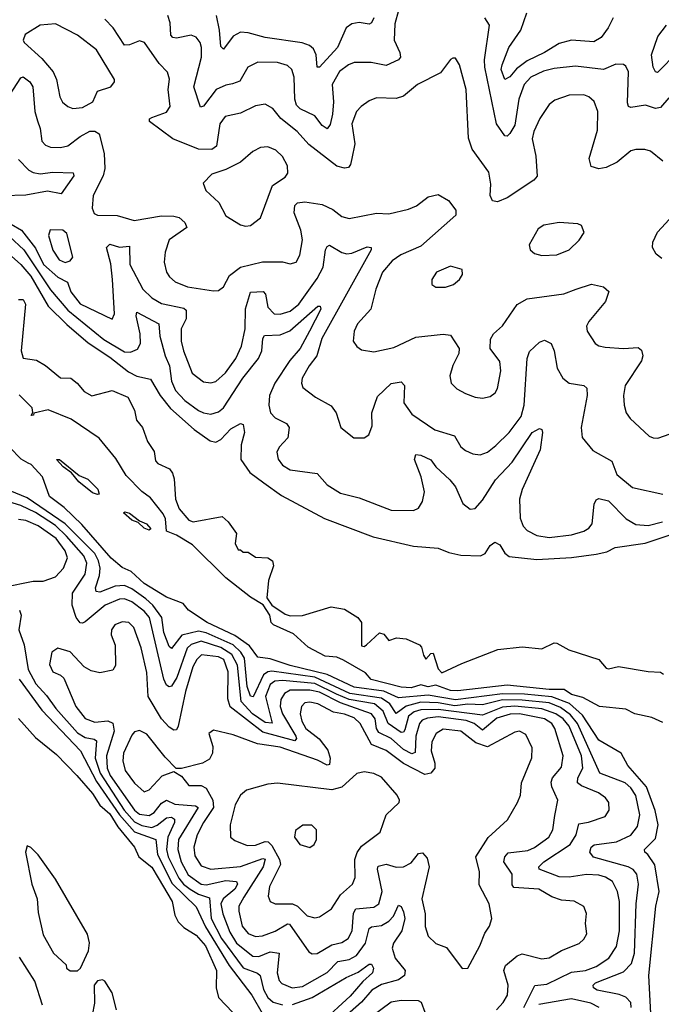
# Model space of a CAD drawing. Extents: x 1771496 to 1971148, y 471553 to 643630.
# Tile 544 of 656: x 1856840 to 1859439, y 628978 to 632967. Entities that reach past the tile are written whole.
import ezdxf

# ---------------------------------------------------------------- set-up
doc = ezdxf.new("R2010")
doc.units = 0

msp = doc.modelspace()

# ---------------------------------------------------------------- linework, layer by layer
at = {"layer": '0CON10XD'}
for points in [[(1859445, 632394.5), (1859394.6, 632434.6), (1859372, 632442), (1859335, 632441.8), (1859315, 632435.5), (1859260.2, 632389.8), (1859215, 632367.9), (1859185, 632363.1), (1859155, 632372.5), (1859146.2, 632405), (1859180.1, 632519.9), (1859182.2, 632595), (1859166.2, 632636.2), (1859145, 632654.5), (1859125, 632662.5), (1859065, 632661.5), (1859008.1, 632641.9), (1858985, 632624.3), (1858947.3, 632567.3), (1858922.9, 632515), (1858916.3, 632485), (1858930.3, 632415), (1858936.2, 632333.8), (1858922.9, 632317.1), (1858815, 632245.6), (1858775, 632229.2), (1858755, 632233.8), (1858745.7, 632255), (1858748.8, 632301.2), (1858740, 632350), (1858672.1, 632442.1), (1858657.2, 632487.2), (1858648.7, 632685), (1858621.4, 632785), (1858605, 632811.2), (1858595, 632812), (1858584.4, 632805.6), (1858545, 632751.9), (1858450.8, 632705), (1858395, 632657.7), (1858365, 632648.7), (1858285, 632651.3), (1858255, 632638.9), (1858222.9, 632615), (1858204.7, 632595), (1858185.8, 632545), (1858197.6, 632465), (1858184.8, 632405.2), (1858179.7, 632380.3), (1858171.2, 632368.8), (1858155, 632365.4), (1858125, 632373.9), (1858011.4, 632461.4), (1857964, 632514), (1857897.4, 632567.4), (1857865, 632608.2), (1857835, 632625.5), (1857795, 632617.7), (1857735, 632588.9), (1857672.9, 632575), (1857650.8, 632545), (1857637.1, 632455), (1857618.1, 632441.9), (1857565, 632443), (1857460, 632485), (1857366, 632555), (1857366, 632565), (1857375, 632571.4), (1857435, 632592.1), (1857449.5, 632615), (1857441.2, 632685), (1857446.4, 632726.4), (1857438.5, 632755), (1857405, 632789.5), (1857345.3, 632875.3), (1857325, 632882.1), (1857285, 632865.8), (1857265, 632864.6), (1857218.6, 632935), (1857185, 632970)], [(1858375, 633004.3), (1858359.5, 632950.5), (1858357.1, 632885), (1858380, 632835), (1858382.5, 632815), (1858374.7, 632805.3), (1858325, 632782), (1858264.1, 632794.1), (1858195, 632794.2), (1858172.1, 632785), (1858135, 632757.2), (1858105.3, 632705), (1858110.5, 632635), (1858107.2, 632585), (1858097.6, 632542.4), (1858085, 632525.5), (1858065, 632538.2), (1858035, 632578.1), (1857976.4, 632606.4), (1857961.3, 632621.3), (1857953.9, 632645), (1857951.8, 632735), (1857942.3, 632765), (1857925, 632781.5), (1857883.7, 632793.7), (1857805, 632795.9), (1857764.5, 632775), (1857732, 632718), (1857702.4, 632707.6), (1857675, 632702.6), (1857635.7, 632684.3), (1857585, 632617.5), (1857572.5, 632612.5), (1857545.3, 632695), (1857576.1, 632815), (1857576.8, 632855), (1857570.9, 632875), (1857555, 632896.2), (1857535, 632905.3), (1857475, 632892.8), (1857460, 632895), (1857452.8, 632905), (1857450, 632955), (1857440.3, 632985)], [(1858274.7, 632975), (1858265, 632954.3), (1858255, 632949.5), (1858215, 632956.2), (1858185, 632950.8), (1858162.9, 632935), (1858127.5, 632855), (1858054.4, 632774.4), (1858044.7, 632774.7), (1858040.8, 632825), (1858029.5, 632849.5), (1858013.4, 632863.4), (1857983.9, 632873.9), (1857835, 632894.7), (1857765, 632914.6), (1857735, 632916.2), (1857705, 632900.9), (1857665, 632848.6), (1857655, 632858.8), (1857650, 632925), (1857637.1, 632985)], [(1859469.7, 632650.3), (1859435, 632611.8), (1859415, 632607.8), (1859375, 632620.5), (1859315, 632612), (1859305.4, 632615.4), (1859301.1, 632631.1), (1859306.1, 632756.1), (1859295, 632778.8), (1859285, 632785.8), (1859255, 632787.5), (1859204.1, 632765.9), (1859090.6, 632779.4), (1859005, 632769.8), (1858961.3, 632758.7), (1858910.4, 632735), (1858883.3, 632705), (1858861.3, 632645), (1858845, 632540), (1858825, 632505.6), (1858815, 632495.7), (1858805, 632497.1), (1858771.2, 632545), (1858723.4, 632775), (1858722.3, 632805), (1858742.3, 632945), (1858724.3, 632974.3)], [(1859243.4, 632975), (1859223.6, 632935), (1859195.2, 632894.8), (1859165, 632877.9), (1859075, 632884.2), (1859025, 632870.8), (1858966.1, 632833.9), (1858895, 632800.2), (1858852.5, 632767.6), (1858825, 632735.3), (1858805, 632725.6), (1858789.7, 632765), (1858793.5, 632785), (1858820.5, 632855), (1858870, 632925), (1858894.5, 632995)], [(1857055, 632607.9), (1857095, 632611.5), (1857136.7, 632635), (1857155, 632677.1), (1857210, 632695), (1857224, 632715), (1857224, 632725), (1857152, 632845), (1857074.4, 632905), (1856985, 632950.9), (1856923.3, 632945), (1856862.1, 632907.9), (1856853.8, 632885), (1856858.8, 632875), (1856930.3, 632810.3), (1856976.2, 632756.2), (1856989.7, 632725), (1857002.5, 632655), (1857013.6, 632633.6), (1857035, 632615.5), (1857055, 632607.9)], [(1859505, 632837.6), (1859423.8, 632753.8), (1859415, 632755.6), (1859405.2, 632775.2), (1859398.9, 632825), (1859425, 632898.8), (1859460.2, 632945)], [(1856785, 632639.6), (1856845, 632732.2), (1856855, 632736.5), (1856882, 632715), (1856892.9, 632695), (1856901.2, 632595), (1856912.9, 632557.1), (1856923.8, 632526.2), (1856930.5, 632475), (1856945, 632458.9), (1856965, 632450.8), (1857005, 632449.3), (1857035, 632455.9), (1857085, 632494.7), (1857125, 632515.2), (1857145.2, 632515.2), (1857161.8, 632505), (1857182.5, 632425), (1857184.8, 632365), (1857178.6, 632335), (1857137.5, 632255), (1857133.5, 632203.5), (1857141.5, 632181.5), (1857155.6, 632175.6), (1857235, 632173.6), (1857303.7, 632153.6), (1857415, 632172.3), (1857465, 632171.1), (1857485.7, 632165.7), (1857509.5, 632145), (1857516.9, 632125), (1857445.6, 632075), (1857428.8, 632025), (1857425.4, 631985), (1857434.6, 631945), (1857446.5, 631925), (1857470, 631905), (1857520, 631885), (1857625, 631868.1), (1857645, 631870), (1857665.3, 631884.7), (1857689.3, 631930.7), (1857735, 631964.7), (1857823.7, 631986.4), (1857905, 631986.2), (1857935, 631977.5), (1857960, 631985), (1857975, 632013.3), (1857985.8, 632075), (1857979.2, 632115), (1857952.2, 632185), (1857954.7, 632215), (1857965.8, 632225), (1857995, 632229.5), (1858065, 632218.6), (1858107.9, 632197.9), (1858145, 632170), (1858175, 632161.8), (1858285, 632183.3), (1858335, 632180.3), (1858415, 632200), (1858446.6, 632213.4), (1858495, 632250), (1858535, 632258.6), (1858577.1, 632235), (1858607.1, 632195), (1858607.1, 632175), (1858465, 632049.2), (1858383.3, 632015), (1858349.2, 631990.8), (1858310, 631945), (1858282.2, 631875), (1858261.8, 631795), (1858208.6, 631735), (1858194.5, 631705.5), (1858191.4, 631665), (1858205, 631643.8), (1858225, 631630), (1858275, 631621.9), (1858355, 631639.5), (1858445, 631680.9), (1858555, 631693.3), (1858585, 631689.5), (1858620.5, 631635), (1858618.5, 631615), (1858593.8, 631566.2), (1858581.9, 631525), (1858587.5, 631495), (1858611.1, 631471.1), (1858645, 631453.1), (1858685, 631437.5), (1858715, 631434.2), (1858745, 631440.8), (1858765.8, 631455), (1858775, 631472.5), (1858789.2, 631545), (1858785, 631582), (1858745.6, 631635), (1858747, 631673), (1858759.4, 631695), (1858795, 631727.5), (1858855, 631812.7), (1858895, 631836.2), (1859044, 631856), (1859094.3, 631875), (1859155.4, 631895.4), (1859204.3, 631884.3), (1859225.8, 631865.8), (1859212.7, 631825), (1859144.6, 631745), (1859135.6, 631725), (1859138.9, 631705), (1859170.8, 631655), (1859185.5, 631645.5), (1859210.9, 631640.9), (1859285, 631635.5), (1859345, 631638.9), (1859358.8, 631628.8), (1859364.4, 631605), (1859358.5, 631585), (1859291.8, 631485), (1859285.5, 631445), (1859288.5, 631405), (1859296.9, 631375), (1859311.9, 631351.9), (1859389.7, 631279.7), (1859405, 631272.5), (1859425, 631271.9), (1859475, 631288.9)], [(1857755, 632130.6), (1857775, 632132.9), (1857815.6, 632165), (1857864.2, 632295), (1857915, 632329.4), (1857926.7, 632345), (1857925.5, 632375), (1857905, 632412.5), (1857878.1, 632438.1), (1857845, 632451.8), (1857815, 632450), (1857785, 632433.1), (1857735, 632390.6), (1857675, 632360), (1857618.7, 632341.3), (1857583.3, 632305), (1857594.2, 632275), (1857646.1, 632226.1), (1857675, 632172.9), (1857735, 632136.7), (1857755, 632130.6)], [(1856835, 632400.9), (1856877.3, 632357.3), (1856895, 632347.6), (1856923.1, 632343.1), (1856975, 632350), (1857057.1, 632347.1), (1857059.4, 632335), (1857008.4, 632261.6), (1856952.3, 632272.3), (1856865, 632257), (1856775, 632254)], [(1859440.2, 632000.2), (1859417.7, 632017.7), (1859403.5, 632045), (1859404.5, 632065.5), (1859423.6, 632106.4), (1859486.7, 632175)], [(1856763.5, 632163.5), (1856847, 632115), (1856905, 632041.6), (1856936.2, 631975), (1856995, 631924), (1857034.2, 631904.2), (1857047.4, 631865), (1857085, 631815.6), (1857215, 631753.3), (1857223.8, 631776.2), (1857216.5, 631915), (1857208.8, 631978.8), (1857192.1, 632045), (1857205, 632057.5), (1857245, 632046.3), (1857285, 632050), (1857286.6, 631975), (1857338.6, 631875), (1857375, 631840.7), (1857415, 631817.8), (1857505, 631798.6), (1857515, 631790.6), (1857514.8, 631755.2), (1857494.2, 631715), (1857494.8, 631665), (1857503.3, 631625), (1857539.2, 631535), (1857585, 631500), (1857615, 631495.5), (1857635, 631500.9), (1857673.7, 631536.3), (1857715.2, 631595), (1857738.4, 631645), (1857753.3, 631715), (1857754.2, 631795.8), (1857775, 631863.6), (1857826.4, 631866.4), (1857835.3, 631855), (1857845, 631802.2), (1857870.6, 631775), (1857895, 631773.6), (1857935, 631787), (1857970.5, 631815), (1858045, 631918.2), (1858069.5, 631965), (1858078.6, 632035), (1858085, 632048.9), (1858095, 632053.6), (1858144.2, 632024.2), (1858165, 632018.8), (1858185, 632021.4), (1858247.5, 632047.5), (1858263.3, 632045), (1858264.3, 632035), (1858063.6, 631675), (1858044.2, 631605), (1858012, 631565), (1857984.6, 631515), (1857980.9, 631495), (1857987.6, 631477.6), (1858038.5, 631438.5), (1858102.2, 631402.2), (1858121.5, 631375), (1858141.4, 631315), (1858193.6, 631273.6), (1858235, 631272.5), (1858254.5, 631285.5), (1858267.7, 631322.3), (1858266.4, 631375), (1858289.2, 631440.8), (1858345, 631493.1), (1858385, 631499.4), (1858398.1, 631485), (1858396.1, 631415), (1858428.9, 631368.9), (1858521.4, 631305), (1858600.7, 631280.7), (1858627.1, 631237.1), (1858645, 631221.8), (1858675, 631207.7), (1858704.6, 631204.6), (1858735, 631214.6), (1858768.3, 631241.7), (1858822.8, 631295), (1858870.7, 631359.3), (1858882.6, 631405), (1858894.8, 631595.2)], [(1858955, 632011.5), (1859015, 632014.5), (1859066, 632035), (1859106.4, 632073.6), (1859126.2, 632105), (1859115, 632133.3), (1859100.7, 632140.7), (1859025, 632145.7), (1858962.5, 632135), (1858939.7, 632120.3), (1858904, 632055), (1858907.5, 632035), (1858925, 632019.4), (1858955, 632011.5)], [(1857025, 631984.2), (1857045, 631990.5), (1857055.6, 632005), (1857031.7, 632101.7), (1857015, 632114.2), (1856964.3, 632115.7), (1856957.1, 632092.9), (1856975, 632033.3), (1856999.6, 631995), (1857025, 631984.2)], [(1856720.8, 632085), (1856845, 631975.7), (1856885, 631927.8), (1856955, 631806.9), (1857031.8, 631731.8), (1857117.9, 631657.9), (1857205, 631600.5), (1857280.3, 631540.3), (1857315, 631522.9), (1857370.2, 631510.2), (1857408.9, 631445), (1857451.5, 631391.5), (1857546.3, 631306.3), (1857611.2, 631261.2), (1857635, 631256.1), (1857655, 631266.2), (1857695, 631310), (1857735, 631330.8), (1857745, 631327.5), (1857750.4, 631295), (1857737.6, 631245), (1857735.3, 631185), (1857772.7, 631132.7), (1857828.8, 631091.2), (1857900.1, 631040.1), (1858075, 630946.2), (1858271.8, 630871.8), (1858435, 630833.6), (1858535, 630825.7), (1858577.9, 630807.9), (1858627.1, 630797.1), (1858706, 630795), (1858725.6, 630805), (1858745, 630837.5), (1858765, 630850), (1858785, 630839.1), (1858805.6, 630805.6), (1858822.6, 630792.6), (1858935, 630780.2), (1859075, 630788.4), (1859175, 630801.6), (1859218.1, 630811.9), (1859251.8, 630828.2), (1859373.5, 630846.5), (1859471, 630879)], [(1856799.1, 632089.1), (1856856.8, 632035), (1856965, 631873.3), (1857035, 631790.2), (1857181.1, 631671.1), (1857265, 631622), (1857289.1, 631620.9), (1857317.5, 631632.5), (1857329, 631655), (1857328, 631695), (1857312.1, 631767.9), (1857315, 631782.5), (1857404.4, 631735), (1857407.9, 631685), (1857429.7, 631605), (1857446.9, 631565), (1857455, 631503.1), (1857471.3, 631465), (1857508.9, 631425), (1857565, 631384.3), (1857585, 631374.3), (1857615, 631369.7), (1857645, 631378.8), (1857665.4, 631394.6), (1857744.4, 631515), (1857807, 631595), (1857821.2, 631625), (1857825.4, 631675), (1857831.8, 631688.2), (1857895, 631691.1), (1857933.8, 631706.2), (1858047.2, 631807.2), (1858056.7, 631806.7), (1858059.2, 631795), (1858013.7, 631705), (1857976.8, 631635), (1857934.2, 631585.8), (1857873.4, 631495), (1857851.7, 631445), (1857849.2, 631405), (1857856.2, 631375), (1857874.8, 631354.8), (1857921.1, 631331.1), (1857931.5, 631315), (1857926.3, 631273.7), (1857890.6, 631235), (1857881.1, 631215), (1857886.9, 631186.9), (1857905, 631162.5), (1857935, 631143.9), (1858045, 631128.2), (1858085, 631083.3), (1858138.9, 631048.9), (1858215, 631029.6), (1858345, 630980), (1858435, 630978.8), (1858455, 630988.6), (1858471.2, 631015), (1858480.3, 631055), (1858466.2, 631115), (1858439.5, 631185), (1858444.5, 631205.5), (1858465, 631203.5), (1858505, 631183.6), (1858525.4, 631155), (1858582.7, 631102.7), (1858605, 631074.4), (1858635, 631006.9), (1858665, 630984.3), (1858685, 630986.9), (1858715, 631020.9), (1858767.5, 631102.5), (1858835.2, 631174.8), (1858915, 631294.6), (1858945, 631311.4), (1858955, 631306.7), (1858957.9, 631295), (1858947.7, 631225), (1858875, 631064.4), (1858863.8, 631025), (1858867.7, 630947.7), (1858879.5, 630915), (1858895, 630897.5), (1858935, 630876.9), (1858985, 630869.4), (1859075, 630880), (1859125, 630895.4), (1859145, 630906.5), (1859158, 630925), (1859167, 631005), (1859175, 631022.1), (1859185, 631026.8), (1859225, 631017.2), (1859296.8, 630945), (1859335, 630922.5), (1859385, 630918.4), (1859443.1, 630933.1)], [(1858525, 631884), (1858565, 631884.2), (1858596.7, 631895), (1858622, 631915), (1858633.8, 631935), (1858632.5, 631955), (1858585, 631968.6), (1858528, 631945), (1858508.8, 631915), (1858508.8, 631895), (1858525, 631884)], [(1856835, 631833.3), (1856855, 631834.3), (1856864.4, 631815), (1856846.7, 631625), (1856855, 631596.2), (1856908.3, 631588.3), (1856945, 631566.2), (1857005, 631516), (1857047.5, 631515), (1857073.3, 631495), (1857101.2, 631461.2), (1857132.9, 631442.9), (1857215, 631465.5), (1857278, 631438), (1857304.6, 631385), (1857313.3, 631345), (1857338, 631315), (1857358.3, 631258.3), (1857385, 631217.5), (1857390.3, 631180.3), (1857399.2, 631169.2), (1857447.3, 631147.3), (1857459.5, 631129.5), (1857466.4, 631106.4), (1857471.8, 631025), (1857485.7, 630985), (1857525, 630940), (1857543.1, 630933.1), (1857660, 630955), (1857685, 630933.3), (1857718.8, 630885), (1857712.5, 630845), (1857725, 630820), (1857735, 630820), (1857745, 630810), (1857765, 630810), (1857795, 630790), (1857845, 630787.5), (1857864.4, 630775), (1857868.2, 630755), (1857848, 630695), (1857840.8, 630625), (1857861.2, 630595), (1857915, 630558), (1857935, 630552), (1857985, 630553.3), (1858101.7, 630588.3), (1858155, 630579.6), (1858209.6, 630545), (1858224.4, 630525), (1858225, 630430), (1858235, 630427.5), (1858245, 630433.8), (1858297.6, 630482.4), (1858315, 630477.3), (1858335, 630452.5), (1858366.6, 630463.4), (1858405, 630458.4), (1858459.1, 630435), (1858467.9, 630425), (1858475, 630392.5), (1858485, 630376.7), (1858505, 630398.8), (1858515, 630400), (1858535, 630336.7), (1858550.5, 630320.5), (1858630.9, 630359.1), (1858776.2, 630415), (1858875, 630426.8), (1858955, 630417.8), (1859005, 630441.9), (1859015, 630441.1), (1859064.5, 630414.5), (1859185.8, 630375), (1859215, 630340), (1859225, 630336.7), (1859265, 630347.1), (1859385, 630325.8), (1859435, 630324), (1859447.1, 630315)], [(1858894.8, 631595.2), (1858905, 631623.5), (1858945, 631661.4), (1858965, 631669.2), (1858992, 631655), (1859005.4, 631625), (1859016.9, 631555), (1859039.4, 631515), (1859065, 631494.5), (1859125, 631485.5), (1859136.4, 631475), (1859137.8, 631445), (1859114.3, 631315), (1859118, 631275), (1859161.5, 631221.5), (1859238.1, 631178.1), (1859258.8, 631125), (1859321.5, 631071.5), (1859444.6, 631044.6)], [(1859445, 630120), (1859399.7, 630139.7), (1859331.9, 630155), (1859294.4, 630174.4), (1859188.8, 630185), (1859120.9, 630220.9), (1859075, 630233.7), (1859045, 630253.2), (1858985, 630252.9), (1858815, 630270.5), (1858615, 630247.4), (1858585, 630250), (1858525, 630271.4), (1858495, 630264.9), (1858465, 630272.2), (1858425, 630260.7), (1858385, 630263.5), (1858263.5, 630293.5), (1858240.7, 630320.7), (1858151.8, 630371.8), (1858124.5, 630384.5), (1858078, 630388), (1858008.9, 630425), (1857949.4, 630479.4), (1857868.4, 630515), (1857858.9, 630525), (1857853.6, 630555), (1857826.9, 630596.9), (1857775, 630627.1), (1857675, 630705.8), (1857539.9, 630839.9), (1857475, 630879.3), (1857434.5, 630894.5), (1857430.9, 630945), (1857420.8, 630965), (1857370.2, 631030.2), (1857335, 631055.4), (1857271, 631121), (1857229.2, 631189.2), (1857162.4, 631272.4), (1857048.2, 631348.2), (1856955, 631386.9), (1856897.5, 631372.5), (1856896.2, 631365), (1856886.7, 631363.3), (1856893.8, 631376.2), (1856890.8, 631395), (1856837.8, 631447.8)], [(1859397.5, 628915), (1859388.2, 629095), (1859416.2, 629375), (1859430, 629435), (1859412.5, 629542.5), (1859384.5, 629584.5), (1859372.1, 629595), (1859370.4, 629605), (1859415, 629649.1), (1859425.5, 629705), (1859413.6, 629763.6), (1859379.1, 629859.1), (1859303.6, 629945), (1859275.7, 629995.7), (1859185, 630048.5), (1859119.1, 630149.1), (1859066.3, 630196.3), (1858995, 630224.2), (1858885, 630234.6), (1858795, 630236.4), (1858605, 630211.3), (1858495, 630230.6), (1858375, 630220), (1858315, 630247.2), (1858195, 630262.4), (1858085, 630314.4), (1857935, 630350.8), (1857855, 630377.5), (1857805, 630384), (1857770.5, 630430.5), (1857711.7, 630471.7), (1857599.6, 630525), (1857524.2, 630575), (1857502.2, 630602.2), (1857435, 630628.1), (1857345, 630683.4), (1857292.1, 630732.1), (1857255, 630748.2), (1857211, 630785), (1857092.6, 630922.6), (1857020.7, 630990.7), (1856961.2, 631035), (1856932.5, 631115), (1856886.9, 631165), (1856875, 631170.5), (1856846.8, 631186.8), (1856798.9, 631235)], [(1857155, 631042.9), (1857135, 631050.4), (1857080, 631095), (1857050.7, 631130.7), (1857016, 631155), (1856988.8, 631185), (1857001.2, 631185), (1857080.9, 631120.9), (1857115.6, 631105), (1857156.5, 631065), (1857162.5, 631045), (1857155, 631042.9)], [(1859316.9, 628965), (1859315, 628985.6), (1859295, 629007.1), (1859268.1, 629018.1), (1859179.2, 629035), (1859164.2, 629045), (1859162.5, 629055), (1859172.3, 629065), (1859285, 629109), (1859317.3, 629142.7), (1859330, 629185), (1859337, 629385), (1859346, 629465), (1859339.5, 629505), (1859325, 629524.1), (1859304.9, 629534.9), (1859163.7, 629573.7), (1859148.8, 629595), (1859155.2, 629614.8), (1859166.4, 629623.6), (1859256.8, 629636.8), (1859315, 629663.7), (1859342.2, 629697.8), (1859351.3, 629745), (1859335, 629823.8), (1859315.2, 629855), (1859291.6, 629875), (1859189.7, 629915), (1859099.4, 630115), (1859071.1, 630151.1), (1859029.9, 630179.9), (1858985, 630199.7), (1858875, 630210.5), (1858795, 630211.6), (1858715, 630190.8), (1858655, 630193.9), (1858603.1, 630186.9), (1858535, 630199.2), (1858465, 630201.9), (1858405, 630185.5), (1858365, 630156.7), (1858338.7, 630195), (1858305, 630218.6), (1858177.2, 630237.2), (1858035, 630303), (1857861.7, 630328.3), (1857844.6, 630325.4), (1857827.6, 630312.4), (1857786.2, 630223.8), (1857775, 630226.9), (1857761.3, 630265), (1857750.1, 630380.1), (1857735.4, 630405), (1857705, 630434.5), (1857595, 630483.1), (1857565, 630490.1), (1857496.4, 630473.6), (1857455, 630418.9), (1857445, 630428.1), (1857424.2, 630485), (1857415.3, 630545.3), (1857379.3, 630595), (1857351.1, 630621.1), (1857295, 630661.5), (1857265, 630674.9), (1857227.3, 630672.7), (1857165, 630648.1), (1857149.9, 630649.9), (1857146.7, 630665), (1857163.1, 630715), (1857166.3, 630745), (1857159.6, 630775), (1857144.3, 630804.3), (1857024, 630925), (1856870.3, 631030.3), (1856725, 631088.8)], [(1858882.2, 628965), (1858926.2, 629053.8), (1858975, 629059.8), (1859075, 629107.8), (1859131.4, 629115), (1859175, 629131), (1859225.8, 629164.2), (1859257.8, 629212.2), (1859269.8, 629275), (1859268.7, 629395), (1859260.8, 629435), (1859240.4, 629475), (1859213, 629493), (1859185, 629500.7), (1859135, 629503.5), (1859065, 629493), (1859025, 629494.1), (1858944.4, 629525), (1858942.7, 629535), (1858962.4, 629555), (1859069.6, 629625), (1859093.3, 629665), (1859105, 629708.9), (1859143.8, 629716.2), (1859211.4, 629738.6), (1859226.9, 629765), (1859225.6, 629795), (1859212.2, 629815), (1859184.5, 629835), (1859115, 629862.5), (1859099.3, 629875), (1859101, 629895), (1859121.2, 629935), (1859115.7, 629985), (1859065, 630105.5), (1859040.8, 630135), (1859010.9, 630155), (1858955, 630175.1), (1858845.6, 630185.6), (1858795, 630182), (1858715, 630149.4), (1858535, 630172.7), (1858465, 630170.5), (1858437.7, 630162.3), (1858414.8, 630145.2), (1858400.4, 630089.6), (1858395, 630080.3), (1858385, 630079.3), (1858332.3, 630115), (1858312, 630165), (1858276.7, 630195), (1858175, 630212.9), (1858122.9, 630235), (1858035, 630277.7), (1857905, 630290.3), (1857872.9, 630287.1), (1857855, 630273.3), (1857836.4, 630225), (1857863.3, 630116.7), (1857835, 630119.2), (1857782.9, 630155), (1857736.9, 630205), (1857722, 630352), (1857699, 630395), (1857655, 630424.2), (1857575, 630449.7), (1857535, 630436.4), (1857518.7, 630421.3), (1857477.3, 630302.7), (1857455, 630267.3), (1857445, 630263.6), (1857435, 630271.5), (1857424.3, 630295), (1857366.1, 630545), (1857345, 630571.4), (1857295, 630609.3), (1857265, 630620.8), (1857245, 630619.4), (1857186.6, 630595), (1857105, 630527.6), (1857095, 630521.6), (1857085, 630523.9), (1857069.2, 630545), (1857053.4, 630595), (1857054.4, 630644.4), (1857105, 630721.1), (1857112.6, 630765), (1857099.6, 630795), (1857030.2, 630875), (1856985, 630917.3), (1856905, 630970.5), (1856845, 630999.1), (1856765, 631022.7)], [(1857365, 630898.8), (1857345, 630906.9), (1857319.8, 630929.8), (1857295, 630939.5), (1857260.5, 630969.5), (1857266.7, 630973.3), (1857285, 630968.2), (1857325, 630937.1), (1857354.2, 630925), (1857371.2, 630905), (1857365, 630898.8)], [(1856775, 630668.3), (1856895, 630692.4), (1856935, 630692.5), (1856985, 630710), (1857017.8, 630745), (1857033.4, 630786.6), (1857024.8, 630815), (1856987.7, 630865), (1856915, 630917.1), (1856865, 630938.2), (1856835, 630941.9)], [(1856840, 630575), (1856846, 630555), (1856836.2, 630495), (1856858.3, 630435), (1856874.8, 630335), (1856905.9, 630275.9), (1856949.4, 630229.4), (1856986.1, 630176.1), (1857075, 630078.3), (1857105, 630058.7), (1857142.3, 630052.3), (1857150.7, 630045), (1857145.8, 629975), (1857166, 629915), (1857263.2, 629765), (1857305, 629717.2), (1857335, 629701.8), (1857375, 629694.2), (1857396.7, 629703.3), (1857435, 629733.4), (1857455, 629735.8), (1857467.8, 629727.8), (1857467.9, 629715), (1857440.4, 629655), (1857434.5, 629604.5), (1857442.2, 629575), (1857485, 629488.7), (1857503.8, 629465), (1857531, 629445), (1857565, 629424.7), (1857608.8, 629408.8), (1857616.2, 629325), (1857657.5, 629245), (1857745, 629125.5), (1857803.8, 629103.8), (1857813.5, 629095), (1857827.6, 629037.6), (1857844.9, 629004.9), (1857866.9, 628986.9), (1857905, 628975.8)], [(1858770.6, 628955), (1858798.2, 628985), (1858815.3, 629015), (1858818.6, 629055), (1858800.4, 629115), (1858807.8, 629135), (1858855, 629174.7), (1858875, 629181.8), (1858955, 629162.7), (1858985, 629166.5), (1859035, 629195.4), (1859105.4, 629224.6), (1859125, 629242), (1859136.4, 629263.6), (1859131.5, 629305), (1859135.6, 629345.6), (1859124.2, 629374.2), (1859086.2, 629396.2), (1859035, 629399.6), (1858995, 629413.3), (1858942, 629445), (1858841, 629451), (1858835, 629462.5), (1858835.2, 629505), (1858800.3, 629555), (1858804.3, 629575.7), (1858818.6, 629591.4), (1858898.3, 629601.7), (1858925, 629613.7), (1858982.5, 629655), (1859000, 629685), (1859007.5, 629742.5), (1859020, 629805), (1858995, 629858.9), (1858992.2, 629877.8), (1858997.9, 629895), (1859035, 629939.4), (1859041.1, 629985), (1859007.5, 630095), (1858995, 630115.7), (1858965.8, 630135), (1858865, 630155.2), (1858826.5, 630153.5), (1858772.8, 630137.2), (1858715, 630089.1), (1858680.4, 630115), (1858647.8, 630127.8), (1858535, 630143.1), (1858492.2, 630137.8), (1858470.8, 630129.2), (1858459.2, 630115), (1858445.1, 630064.9), (1858441.6, 629998.4), (1858427.7, 629992.3), (1858395, 630010.3), (1858345, 630055.4), (1858295, 630078.9), (1858285.5, 630095.5), (1858279.2, 630135), (1858264.4, 630154.4), (1858139.2, 630199.2), (1858055, 630242.5), (1858015, 630250.2), (1857935, 630251.1), (1857912.3, 630237.7), (1857897.3, 630212.7), (1857895.8, 630185), (1857904.6, 630155), (1857958, 630065), (1857961.7, 630055), (1857955, 630045.3), (1857825, 630080.8), (1857692.7, 630182.7), (1857683.5, 630215), (1857684.2, 630325), (1857667, 630375), (1857645, 630386.1), (1857576.1, 630393.9), (1857557, 630375), (1857541.9, 630345), (1857512.3, 630245), (1857482.1, 630105), (1857475, 630090), (1857465, 630088.5), (1857445, 630101.1), (1857415, 630134.2), (1857360.8, 630225), (1857355, 630322.5), (1857332.4, 630422.4), (1857302.9, 630505), (1857282, 630525), (1857255, 630527.3), (1857225, 630515.5), (1857211.8, 630495), (1857210.5, 630475), (1857227.2, 630432.8), (1857228.8, 630351.2), (1857217.8, 630332.2), (1857165, 630320.9), (1857129.2, 630329.2), (1857101.4, 630345), (1857045, 630405.5), (1856995, 630421.4), (1856970.6, 630405), (1856960.4, 630355), (1856975, 630324.5), (1857005, 630311.8), (1857018.9, 630298.9), (1857067.7, 630185), (1857105, 630136.2), (1857145, 630120.5), (1857196.8, 630126.8), (1857217.1, 630117.1), (1857222.5, 630085), (1857191.5, 629985), (1857195.1, 629935), (1857207.3, 629905), (1857305.9, 629765), (1857325, 629748), (1857365, 629742.7), (1857385, 629755.6), (1857415, 629792.6), (1857435.5, 629805.5), (1857468.3, 629788.3), (1857552, 629782), (1857563.2, 629775), (1857483.3, 629645), (1857480.3, 629605), (1857493.8, 629555), (1857522.9, 629502.9), (1857575, 629464.4), (1857595, 629462), (1857675, 629479.1), (1857717.8, 629475), (1857722.4, 629465), (1857712.1, 629445), (1857664.9, 629405), (1857654.9, 629385), (1857662.3, 629345), (1857690.7, 629270.7), (1857718.6, 629225), (1857785, 629172.6), (1857809, 629171), (1857855, 629190), (1857890.9, 629185), (1857883.2, 629105), (1857891.1, 629075), (1857902.1, 629062.1), (1857943.3, 629045), (1857985, 629050.4), (1858085, 629107.3), (1858128.6, 629151.4), (1858175, 629159.3), (1858204.1, 629175.9)], [(1856838.7, 630295), (1856929.6, 630169.6), (1857086.5, 630005), (1857150.7, 629880.7), (1857245, 629745), (1857305, 629676.1), (1857391.7, 629645), (1857398.6, 629585), (1857457.8, 629467.8), (1857555, 629373.2), (1857592.2, 629292.2), (1857688.1, 629135), (1857780.4, 629015), (1857821.9, 628941.9)], [(1858632.7, 629122.7), (1858655, 629123.8), (1858703.3, 629215), (1858723.3, 629266.7), (1858742.9, 629295), (1858752.5, 629325), (1858741.1, 629385), (1858701.4, 629461.4), (1858701.8, 629515), (1858687.7, 629575), (1858736.9, 629653.1), (1858815.6, 629725), (1858856.5, 629795), (1858867.9, 629825), (1858872.7, 629875), (1858913.7, 629976.3), (1858915, 630017.5), (1858890.6, 630070.6), (1858865, 630084.4), (1858845, 630080), (1858735, 630021.5), (1858687.7, 630037.7), (1858626.5, 630085), (1858555, 630093), (1858527.3, 630075), (1858509.1, 630040.9), (1858507, 630005), (1858522, 629955), (1858521.7, 629935), (1858505, 629913.9), (1858480.7, 629909.3), (1858395, 629954.1), (1858325, 630006.2), (1858265, 630030), (1858218.9, 630115), (1858195, 630138), (1858155, 630153.4), (1858111, 630161), (1858047.1, 630195), (1858015, 630202), (1857995, 630198.9), (1857981.4, 630185), (1857976.7, 630155), (1857982.8, 630125), (1857999.5, 630095), (1858053.4, 630053.4), (1858088.1, 630008.1), (1858097.5, 629975), (1858095, 629948.9), (1858085, 629946.2), (1858046.9, 629966.9), (1857895, 630019.2), (1857802.8, 630032.8), (1857705, 630070), (1857625, 630088.8), (1857606.2, 630075), (1857622.7, 630022.7), (1857620.8, 629995), (1857609.2, 629970.8), (1857580, 629955), (1857495, 629933.8), (1857473.6, 629933.6), (1857429.2, 629979.2), (1857355, 630072.5), (1857325, 630087.7), (1857305, 630081.5), (1857295, 630068.9), (1857261.2, 629995), (1857258.5, 629965), (1857267.1, 629925), (1857305, 629873.8), (1857345, 629838.2), (1857365, 629847.3), (1857416.9, 629903.1), (1857465, 629921.2), (1857495, 629902.5), (1857525, 629863.8), (1857575, 629864.1), (1857595, 629854.1), (1857622.8, 629805), (1857625.1, 629775), (1857584, 629715), (1857559.2, 629665), (1857546.1, 629615), (1857549.1, 629579.1), (1857575, 629538.9), (1857615, 629524.8), (1857735, 629536), (1857825, 629569.3), (1857835, 629565.4), (1857826.1, 629535), (1857748.6, 629411.4), (1857728, 629375), (1857727.4, 629355), (1857741.2, 629295), (1857765, 629265.3), (1857795, 629253), (1857824, 629255), (1857875, 629274.8), (1857925, 629304.2), (1857932.4, 629302.4), (1858011, 629191), (1858025, 629182.5), (1858045, 629183.4), (1858105, 629219), (1858145, 629227.9), (1858171.1, 629245), (1858187, 629275), (1858192.7, 629347.3), (1858201.8, 629365), (1858275, 629371.2), (1858294.4, 629385.6), (1858307.8, 629435), (1858288.9, 629525), (1858291.8, 629538.2), (1858325, 629545.5), (1858365, 629533), (1858395, 629534.4), (1858425, 629551.2), (1858455, 629588.4), (1858471.9, 629591.9), (1858490.4, 629570.4), (1858498.6, 629535), (1858469.2, 629405), (1858482.9, 629345), (1858482.6, 629292.6), (1858495, 629253.8), (1858525.9, 629224.1), (1858568.5, 629208.5), (1858632.7, 629122.7)], [(1856835, 630136), (1856905, 630058.6), (1856989.8, 629989.8), (1857072, 629905), (1857135, 629832.7), (1857164.7, 629784.7), (1857205, 629749), (1857237.2, 629697.2), (1857305.3, 629615), (1857322.3, 629575), (1857375, 629534.1), (1857400.6, 629490.6), (1857457.8, 629395), (1857469.2, 629339.3), (1857481.8, 629311.8), (1857505, 629289.6), (1857555, 629258), (1857593.2, 629215), (1857637.3, 629115), (1857635.8, 629045), (1857645.7, 629005), (1857703.3, 628945)], [(1858035, 629328.5), (1858055, 629331.8), (1858102.5, 629365), (1858138.8, 629421.2), (1858188.2, 629465), (1858198.2, 629491.8), (1858198.1, 629565), (1858206.5, 629593.5), (1858225, 629619.1), (1858300, 629675), (1858323.9, 629746.1), (1858377.5, 629795), (1858378.8, 629805), (1858368.8, 629825), (1858305, 629897.8), (1858275, 629913.5), (1858235, 629920), (1858205, 629912.9), (1858145, 629858.2), (1858105, 629846.4), (1857885, 629873.6), (1857845, 629870), (1857758.8, 629845), (1857734.4, 629825), (1857713.4, 629786.6), (1857692.9, 629705), (1857694.4, 629655), (1857711.2, 629641.2), (1857761.7, 629621.8), (1857795, 629622.6), (1857835, 629637.5), (1857846.2, 629636.2), (1857861.6, 629621.6), (1857892.4, 629565), (1857896.7, 629545), (1857851.9, 629455), (1857846.5, 629416.5), (1857854, 629395), (1857875.5, 629385.5), (1857945.2, 629385.2), (1857965.2, 629375.2), (1858005, 629336.2), (1858035, 629328.5)], [(1858015, 629613.8), (1858033.3, 629625), (1858042, 629645), (1858042, 629685), (1858023.2, 629703.2), (1857986.6, 629703.4), (1857957.9, 629682.1), (1857953.3, 629655), (1857975, 629625.7), (1858015, 629613.8)], [(1857075, 629113.3), (1857086, 629125), (1857118.5, 629195), (1857122.4, 629227.6), (1857115, 629262), (1856985.4, 629485), (1856915, 629582.9), (1856885, 629613.8), (1856870.5, 629619.5), (1856864.4, 629595), (1856890, 629465), (1856910.5, 629405), (1856915, 629350), (1856935, 629260), (1856977.5, 629185), (1857028.3, 629138.3), (1857030, 629125), (1857045, 629113.3), (1857075, 629113.3)], [(1858204.1, 629175.9), (1858241.1, 629225), (1858255, 629285.3), (1858265, 629291.9), (1858305, 629297.4), (1858335.3, 629315), (1858353.5, 629335), (1858375, 629379.2), (1858385, 629374.3), (1858395, 629353.1), (1858399.5, 629325), (1858387.8, 629275), (1858354.3, 629225), (1858348.6, 629205), (1858360.7, 629165), (1858400.7, 629115), (1858399.2, 629095), (1858375, 629077), (1858305, 629058.2), (1858266.1, 629035), (1858224, 628986), (1858052.4, 628835)], [(1856933.3, 628975), (1856901.5, 629071.5), (1856839.4, 629169.4)], [(1857945, 628977.6), (1858024.4, 629005.6), (1858162.9, 629087.1), (1858211.3, 629108.7), (1858255, 629141.2), (1858265, 629140.6), (1858273.1, 629125), (1858269.3, 629105), (1858229.6, 629070.4), (1858178.5, 629011.5), (1858064.1, 628905.9)], [(1857232.5, 628955), (1857215, 629024.3), (1857185, 629072), (1857175, 629077.5), (1857155, 629072.5), (1857141.9, 629055), (1857142.7, 628982.7), (1857124.2, 628885)], [(1858482.9, 628945), (1858467.5, 628985), (1858455, 628991.4), (1858385, 628993.8), (1858345, 628986.9), (1858225, 628898)], [(1859187.1, 628965), (1859152.9, 628982.9), (1859075, 629000.7), (1858942.3, 628977.7)]]:
    msp.add_lwpolyline(points, dxfattribs=at)

doc.saveas('drawing.dxf')
